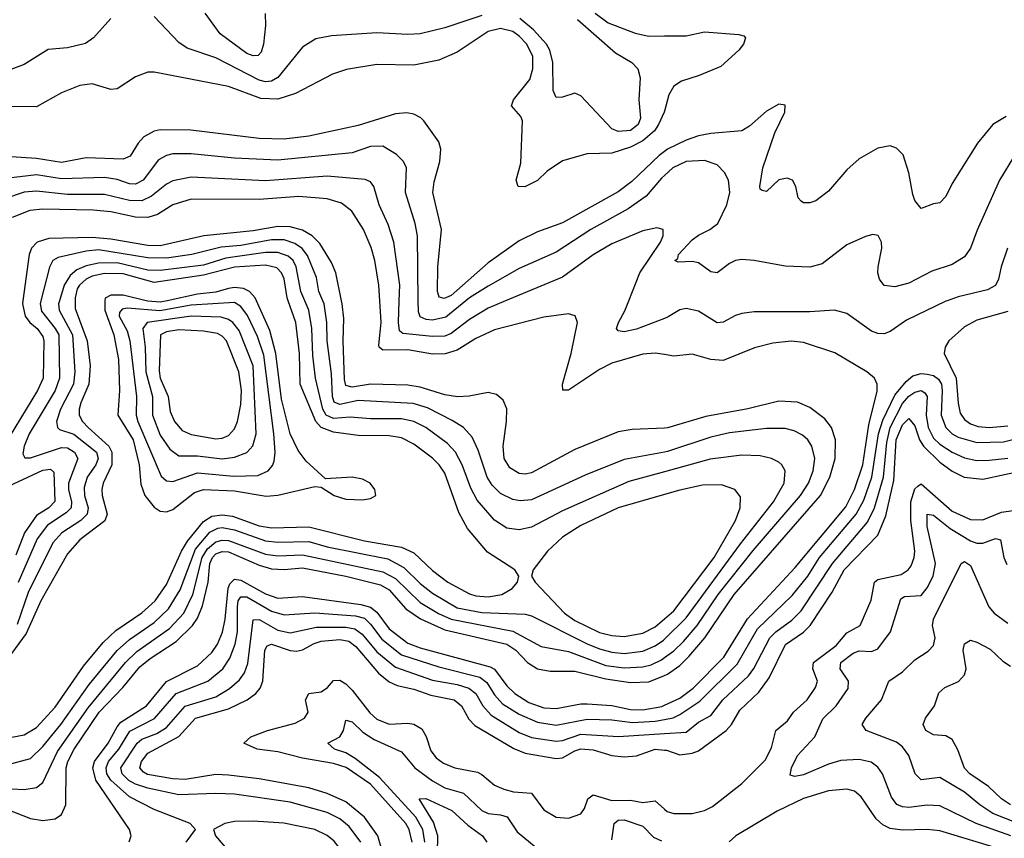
# Model space of a CAD drawing. Header units: inches. Extents: x 1173000 to 1307049, y 522583 to 678455.
# Tile 326 of 617: x 1297915 to 1301099, y 528262 to 530909. Entities that reach past the tile are written whole.
import ezdxf

# ---------------------------------------------------------------- set-up
doc = ezdxf.new("R2010")
doc.units = ezdxf.units.IN
doc.header["$MEASUREMENT"] = 0
for name, color, linetype in [('B2592', 7, 'Continuous'), ('B2593', 7, 'Continuous'), ('B3502', 7, 'Continuous'), ('B3503', 7, 'Continuous')]:
    doc.layers.add(name, color=color, linetype=linetype)

msp = doc.modelspace()

# ---------------------------------------------------------------- linework, layer by layer
at = {"layer": 'B2592', "color": 5}
for points, elevation in [([(1298094.7, 530000), (1298095.1, 529975.1), (1298133.2, 529870), (1298143.6, 529790), (1298138.8, 529730), (1298113.5, 529670), (1298107.3, 529650), (1298107.3, 529630), (1298118.2, 529610), (1298137.2, 529590), (1298203, 529530), (1298213.1, 529510), (1298213.1, 529470), (1298184.7, 529410), (1298181, 529390), (1298181.9, 529370), (1298198.6, 529310), (1298191.1, 529288.9), (1298110, 529226.9), (1298070, 529181.7), (1297983.9, 529030), (1297935.8, 528924.2), (1297836.9, 528790)], 1180), ([(1297925.2, 530000), (1297923.9, 529990), (1297932.8, 529950), (1297947.6, 529930), (1297971.8, 529910), (1297990, 529884.2), (1297993.6, 529870), (1297991.2, 529750), (1297973, 529710), (1297881.2, 529558.8)], 1120), ([(1297890, 528588.8), (1297930, 528596.5), (1297970, 528620.3), (1298030, 528685.6), (1298121.2, 528818.8), (1298185.1, 528894.9), (1298226.6, 528933.4), (1298310, 528991.5), (1298353.8, 529030), (1298390, 529083.1), (1298438.7, 529190), (1298457.8, 529222.2), (1298510, 529286.2), (1298536.3, 529303.7), (1298570, 529307.6), (1298603.3, 529303.3), (1298690, 529271.9), (1298730, 529266), (1298850, 529268.6), (1299030, 529223.8), (1299150, 529203), (1299190, 529185.4), (1299250, 529127.9), (1299299.8, 529090), (1299370, 529052.4), (1299390, 529046), (1299430, 529042.3), (1299474.7, 529050), (1299508, 529070), (1299525.3, 529090), (1299529.7, 529110), (1299516.3, 529130), (1299427.6, 529187.6), (1299363.3, 529263.3), (1299335, 529315), (1299290, 529442.4), (1299271.6, 529470), (1299250, 529491.2), (1299190, 529536.9), (1299150, 529556.4), (1299110, 529563.3), (1299010, 529564.4), (1298930, 529575.7), (1298890.3, 529590.3), (1298873.1, 529610), (1298822.1, 529730), (1298820.2, 529830), (1298807.7, 529930), (1298783.8, 530000)], 1180), ([(1298043.7, 530000), (1298040.5, 529990), (1298042.6, 529970), (1298086.4, 529890), (1298093.4, 529770), (1298089.6, 529730), (1298046.9, 529650), (1298034.8, 529610), (1298037.4, 529590), (1298044, 529584), (1298090, 529568.8), (1298163.3, 529510), (1298169.2, 529490), (1298161.1, 529470), (1298133.9, 529430), (1298123.8, 529396.2), (1298125.3, 529370), (1298137.1, 529330), (1298133.2, 529310), (1298113.1, 529290), (1298051.3, 529250), (1298022.8, 529217.2), (1297943, 529057), (1297906.6, 528953.4)], 1160), ([(1297984.1, 530000), (1297981.5, 529990), (1297986.2, 529966.2), (1298030.5, 529910), (1298041.3, 529890), (1298044.1, 529750), (1298029.7, 529710.3), (1297946.2, 529570), (1297929.3, 529530), (1297925.5, 529505.5), (1297932.1, 529492.1), (1297950, 529491.9), (1298050, 529525.7), (1298070, 529524.4), (1298093, 529510), (1298103, 529490), (1298073.1, 529410), (1298073.3, 529390), (1298083.1, 529350), (1298081.4, 529330), (1298065.8, 529314.2), (1298005.3, 529274.7), (1297971.5, 529230), (1297910.4, 529089.6)], 1140), ([(1298191.1, 530000), (1298190.4, 529970), (1298220.2, 529890), (1298234.8, 529810), (1298237.5, 529710), (1298232.8, 529630), (1298282.5, 529550), (1298301.6, 529470), (1298306.8, 529406.8), (1298320.3, 529370), (1298350, 529333.2), (1298370, 529319.5), (1298390, 529317.7), (1298410, 529325.4), (1298480.2, 529379.8), (1298510, 529389.3), (1298610, 529385.4), (1298711.8, 529368.2), (1298750, 529371.8), (1298870, 529399.3), (1298890, 529397), (1298931.7, 529370), (1298970, 529358.1), (1299024, 529356), (1299050, 529360.9), (1299067, 529370), (1299064, 529390), (1299048.3, 529410), (1299023.2, 529423.2), (1298990, 529429.2), (1298904.2, 529424.2), (1298841.5, 529481.5), (1298815.5, 529515.5), (1298790, 529570), (1298762.1, 529682.1), (1298743, 529830), (1298724.3, 529904.3), (1298680.9, 530000)], 1220), ([(1298392.3, 530000), (1298370, 529995.2), (1298330, 529998.6), (1298324.5, 530000)], 1220), ([(1300000, 529446.9), (1299884.8, 529415.2), (1299670, 529321), (1299570, 529268.5), (1299530, 529259), (1299490, 529264.4), (1299450, 529290.4), (1299395, 529355), (1299374, 529394), (1299346.5, 529470), (1299324.5, 529510), (1299298.1, 529538.1), (1299228.1, 529590), (1299190, 529609.6), (1299150, 529618), (1299050, 529618.3), (1298984.2, 529624.2), (1298930, 529619.4), (1298905.9, 529630), (1298895.8, 529650), (1298871.5, 529750), (1298862.7, 529822.7), (1298859.5, 529910), (1298849.7, 529970), (1298837.1, 530000)], 1160), ([(1300000, 529510.8), (1299870, 529486.6), (1299743.6, 529436.4), (1299570, 529356.6), (1299533.5, 529353.5), (1299510, 529357.1), (1299470, 529377.2), (1299443.3, 529403.3), (1299426.3, 529430), (1299397.4, 529517.4), (1299378.5, 529558.5), (1299350.5, 529590), (1299313.3, 529613.3), (1299234.1, 529654.1), (1299188, 529668), (1299010, 529677.7), (1298950, 529665.1), (1298932, 529672), (1298927.2, 529690), (1298923.7, 529763.7), (1298909.2, 529870), (1298908.6, 529930), (1298899.8, 529990), (1298895.5, 530000)], 1140), ([(1300000, 529588.3), (1299895.9, 529584.1), (1299850, 529576.1), (1299710, 529519.3), (1299570, 529443.8), (1299550, 529439.1), (1299530, 529441), (1299499.6, 529459.6), (1299482.3, 529490), (1299478.2, 529530), (1299489.4, 529610), (1299490.4, 529650.4), (1299478.9, 529678.9), (1299457.5, 529697.5), (1299430, 529703.4), (1299368.8, 529691.2), (1299330.9, 529689.1), (1299290, 529695.9), (1299210, 529720.8), (1299170, 529727.1), (1299049.9, 529729.9), (1298990, 529721.1), (1298970, 529725.9), (1298965.3, 529745.3), (1298960.9, 529870), (1298963.1, 529943.1), (1298957.9, 529990), (1298955.9, 530000)], 1120), ([(1300000, 529825.8), (1299970, 529830.5), (1299930, 529827.3), (1299830, 529798.6), (1299790, 529777.5), (1299690, 529711.5), (1299671.4, 529711.4), (1299670, 529730.4), (1299698.2, 529830), (1299719.3, 529930), (1299711.7, 529951.7), (1299690, 529957.8), (1299610, 529946.8), (1299450, 529905.6), (1299390, 529878), (1299330, 529840.8), (1299291.4, 529828.6), (1299250, 529827.6), (1299170, 529841.9), (1299090, 529840.7), (1299077.3, 529850), (1299076.2, 529856.2), (1299084.5, 529930), (1299079.9, 530000)], 1080), ([(1299486.5, 530000), (1299430, 529976.4), (1299370, 529939.8), (1299310, 529893.7), (1299290, 529886), (1299250, 529884.3), (1299153.8, 529893.8), (1299143.2, 529903.2), (1299139.6, 529930), (1299142.5, 530000)], 1060), ([(1299358.1, 530000), (1299292.7, 529947.3), (1299250, 529937.6), (1299230, 529939.4), (1299210, 529947.9), (1299204.4, 529964.4), (1299203.9, 530000)], 1040), ([(1300000, 529943.1), (1299910, 529907.8), (1299870, 529899.9), (1299850, 529903.1), (1299845, 529910), (1299851.4, 529930), (1299872.1, 529967.9), (1299884.7, 530000)], 1060), ([(1297830, 529378.3), (1297990, 529452.8), (1298015.4, 529455.4), (1298025.8, 529445.8), (1298029.1, 529350.9), (1298009.2, 529330.8), (1297970, 529305.5), (1297931.3, 529250), (1297902.9, 529177.1)], 1120), ([(1300000, 529373.6), (1299850, 529330.7), (1299730, 529273.2), (1299670, 529235.6), (1299621.5, 529190), (1299575.3, 529130), (1299570.3, 529110), (1299581.7, 529090), (1299677.3, 528990), (1299710, 528966.3), (1299790, 528927.7), (1299830, 528917.6), (1299870, 528914.5), (1299930, 528925.1), (1299970, 528946.1), (1300000, 528972)], 1180), ([(1297890, 528503.3), (1297950, 528520.5), (1297990, 528559.1), (1298048.7, 528630), (1298140.3, 528759.7), (1298230.6, 528869.4), (1298270, 528904.8), (1298350, 528960.2), (1298396.2, 529003.8), (1298434.1, 529065.9), (1298483.5, 529196.5), (1298530, 529251.3), (1298555.5, 529264.5), (1298570, 529266.5), (1298610, 529259), (1298710, 529224.2), (1298750, 529219.7), (1298850, 529221.3), (1298910, 529204.1), (1299105.2, 529165.2), (1299157.5, 529137.5), (1299210, 529085.9), (1299250, 529054.1), (1299330, 529007.5), (1299410, 528991.9), (1299550, 528987.1), (1299570, 528981.7), (1299750, 528890.6), (1299790, 528874.5), (1299830, 528864.1), (1299870, 528859.9), (1299930, 528866.9), (1299970, 528884.4), (1299997.1, 528902.9), (1300000, 528905.7)], 1160), ([(1297890, 528422.1), (1297930, 528419.6), (1297970, 528425.9), (1297990, 528442.2), (1298037.5, 528542.5), (1298136.4, 528683.6), (1298257.5, 528830), (1298294.1, 528865.9), (1298399.2, 528940.8), (1298445.5, 528990), (1298475.2, 529050), (1298504.9, 529170), (1298522, 529198), (1298550, 529220.6), (1298570, 529226.1), (1298590, 529224.9), (1298710, 529180.9), (1298750, 529175), (1298830, 529178.6), (1299090, 529123.2), (1299130, 529102.4), (1299210, 529024), (1299269.1, 528989.1), (1299310, 528970.9), (1299510, 528931.6), (1299601.8, 528881.8), (1299690, 528865.5), (1299810, 528820.7), (1299870, 528812.9), (1299930, 528816.6), (1299956.8, 528823.2), (1299990, 528839.3), (1300000, 528846.4)], 1140), ([(1297870, 528357.3), (1297950, 528325.9), (1297990, 528319.9), (1298030, 528324.7), (1298050, 528338.9), (1298064.7, 528370), (1298066, 528490), (1298070.8, 528510), (1298091.1, 528550), (1298172.7, 528670), (1298249, 528750), (1298304.1, 528815.9), (1298337, 528843), (1298421.5, 528898.5), (1298474.5, 528950), (1298490, 528973.6), (1298506.5, 529013.5), (1298524.5, 529090), (1298530.6, 529150), (1298538.5, 529170), (1298550, 529182.2), (1298570, 529189.5), (1298590, 529188.1), (1298690, 529144.9), (1298730, 529133.3), (1298770, 529130.7), (1298830, 529136), (1298970, 529109.4), (1299081.4, 529081.4), (1299110, 529065.7), (1299164.1, 529004.1), (1299211.3, 528971.3), (1299290, 528936.5), (1299490, 528889.5), (1299519.7, 528870), (1299557.2, 528830), (1299590, 528809.4), (1299630, 528802.3), (1299710, 528802.7), (1299810, 528777.3), (1299890, 528765.8), (1299950, 528767.8), (1300000, 528788.5)], 1120), ([(1298269, 528251), (1298275.3, 528270), (1298269.8, 528290), (1298161, 528450), (1298152.3, 528490), (1298157.4, 528510), (1298201.5, 528570), (1298230, 528622.3), (1298242.8, 528637.2), (1298325, 528690), (1298390, 528769.1), (1298490, 528819.7), (1298536.9, 528863.1), (1298554.7, 528890), (1298571.3, 528928.7), (1298580, 528970), (1298589.7, 529070.3), (1298595.1, 529084.9), (1298610, 529100.2), (1298630, 529096.6), (1298710, 529052.7), (1298750, 529038.7), (1298830, 529043.3), (1299017.9, 529017.9), (1299049.6, 529009.6), (1299070, 528993), (1299110, 528939.3), (1299170, 528893.4), (1299210, 528877.3), (1299436.6, 528816.6), (1299450, 528808.4), (1299490, 528754.7), (1299516.6, 528730), (1299561.6, 528701.6), (1299610, 528683.3), (1299650, 528681.2), (1299730, 528697.3), (1299750, 528697.3), (1299830, 528691.5), (1299890, 528678.5), (1299930, 528677.2), (1299991.7, 528688.3), (1300000, 528692.2)], 1080), ([(1298453.6, 528250), (1298483.6, 528290), (1298466, 528310), (1298350, 528355.1), (1298270, 528396.2), (1298210, 528450), (1298196.9, 528470), (1298194.6, 528490), (1298202.5, 528510), (1298235.3, 528550), (1298271.1, 528608.9), (1298350.9, 528649.1), (1298420.8, 528730), (1298523.4, 528770), (1298572, 528810), (1298595.1, 528844.9), (1298612.1, 528890), (1298619.3, 528930), (1298619, 529010), (1298622.1, 529030), (1298630, 529042.4), (1298650, 529042.7), (1298730, 528996.4), (1298770, 528984.8), (1298869.2, 528990.8), (1299001.4, 528981.4), (1299030, 528973.5), (1299050, 528954.3), (1299085.7, 528905.7), (1299150, 528855.7), (1299270, 528816.2), (1299403.4, 528783.4), (1299426, 528766), (1299450, 528726.2), (1299476.9, 528696.9), (1299530, 528663), (1299590, 528637), (1299650, 528628), (1299750, 528646.7), (1299830, 528645.2), (1299896.7, 528636.7), (1299970, 528640.7), (1300000, 528646.4)], 1060), ([(1299018.2, 528250), (1298980.3, 528300.3), (1298950, 528324.6), (1298910, 528345.4), (1298790, 528378.9), (1298610, 528404.4), (1298550, 528407), (1298430, 528402.6), (1298330, 528424), (1298290, 528436.7), (1298268.7, 528448.7), (1298246.7, 528470), (1298242.2, 528490), (1298295.5, 528570), (1298310, 528582.1), (1298358.8, 528601.2), (1298390, 528620.4), (1298450, 528688.7), (1298550, 528719.9), (1298594, 528746), (1298625.9, 528774.1), (1298642.5, 528797.5), (1298653.2, 528826.8), (1298670, 528968.2), (1298690, 528969.3), (1298750, 528935.4), (1298790, 528926.3), (1298875.5, 528944.5), (1298970, 528944.7), (1298999.3, 528939.3), (1299022.5, 528922.5), (1299070, 528865.1), (1299130, 528815.5), (1299250, 528773.8), (1299330, 528759.3), (1299367.4, 528747.4), (1299390.4, 528730.4), (1299412.4, 528690), (1299440, 528660), (1299530, 528604.3), (1299570, 528588.1), (1299650, 528576.2), (1299670, 528578), (1299730, 528598.4), (1299851.4, 528591.4), (1300000, 528600.6)], 1040), ([(1299090.2, 528210), (1299073.5, 528270), (1299030.3, 528330), (1298970, 528379.9), (1298910, 528406.7), (1298850, 528424.8), (1298690, 528454.5), (1298590, 528466.6), (1298550, 528467.8), (1298450, 528452.1), (1298410, 528453.8), (1298328.3, 528468.3), (1298315.4, 528475.4), (1298303.3, 528490), (1298309.6, 528510), (1298330, 528537), (1298429.4, 528590.6), (1298484.2, 528650), (1298590, 528680.3), (1298651.1, 528710), (1298678.6, 528730), (1298692.5, 528747.5), (1298701.8, 528770), (1298708.1, 528870), (1298715.7, 528884.3), (1298730, 528890.1), (1298790, 528869.2), (1298810, 528867), (1298830, 528871.1), (1298867.7, 528892.3), (1298890, 528899.2), (1298950, 528904.3), (1298979.1, 528899.1), (1299002.4, 528882.4), (1299075.7, 528795.7), (1299110, 528768.4), (1299136, 528756), (1299190, 528744.7), (1299245.1, 528725.1), (1299319.8, 528710), (1299343.9, 528690), (1299367, 528647), (1299386.5, 528626.5), (1299512.7, 528552.7), (1299550, 528537.5), (1299650, 528519.5), (1299670, 528521.7), (1299710, 528545), (1299730, 528551.3), (1299770, 528548.3), (1299830, 528529.3), (1299870, 528525.2), (1299910, 528528.2), (1299970, 528549.8), (1300000, 528547.4)], 1020), ([(1299184.2, 528250), (1299174.8, 528290), (1299164.3, 528310), (1299050, 528437), (1298970.7, 528490.7), (1298930, 528503.6), (1298830, 528520.8), (1298750, 528541.2), (1298682.9, 528550), (1298639.7, 528570), (1298662.4, 528590), (1298716.8, 528610), (1298805.6, 528634.4), (1298836.5, 528650), (1298848.2, 528670), (1298839.9, 528710), (1298849.8, 528730), (1298890, 528736), (1298910.3, 528749.7), (1298930, 528772.7), (1298950, 528773.3), (1298970, 528761.2), (1298990, 528740.7), (1299047.2, 528667.2), (1299070, 528647.4), (1299110, 528631.1), (1299170, 528634.2), (1299190, 528631), (1299215.9, 528615.9), (1299230, 528591.5), (1299244.3, 528544.3), (1299262.2, 528522.2), (1299285.1, 528505.1), (1299322.6, 528490), (1299395.6, 528475.6), (1299410, 528468.6), (1299450, 528434.3), (1299480.4, 528420.4), (1299512, 528412), (1299570, 528407.9), (1299610, 528354), (1299650, 528330.7), (1299690, 528327.6), (1299730, 528341.3), (1299742, 528358), (1299751.9, 528390), (1299770, 528402.2), (1299830, 528383.7), (1299890, 528385.1), (1299930, 528377.6), (1299970, 528383.1), (1300000, 528356.4)], 980), ([(1299225.3, 528250), (1299219, 528290), (1299196.6, 528330), (1299078.6, 528458.6), (1299000.5, 528520.5), (1298970, 528538.8), (1298933.5, 528550), (1298911.5, 528570), (1298950.7, 528590), (1298962.8, 528610), (1298970, 528644.4), (1298990, 528638.2), (1299024.7, 528604.7), (1299061.5, 528581.5), (1299150, 528542), (1299192.4, 528490), (1299250, 528447.4), (1299290, 528425.5), (1299350, 528408.3), (1299410, 528352.2), (1299430, 528341.9), (1299470, 528338.3), (1299491.5, 528331.5), (1299523.3, 528283.3), (1299621.8, 528201.8)], 960), ([(1299263.1, 528050), (1299267.2, 528270), (1299253.8, 528313.8), (1299207.3, 528390), (1299228.8, 528391.2), (1299312.2, 528352.2), (1299364.8, 528304.8), (1299411.9, 528270), (1299426.1, 528250)], 940), ([(1299830, 528257.4), (1299837, 528310), (1299850, 528320.9), (1299870, 528321.7), (1299930, 528301.6), (1299965.1, 528265.1), (1299990, 528254.1)], 960)]:
    msp.add_lwpolyline(points, dxfattribs=dict(at, elevation=elevation))
for points, elevation in [([(1298610, 529994.8), (1298470, 529986), (1298368, 529968), (1298263.9, 529976.1), (1298246.7, 529973.3), (1298238.4, 529961.6), (1298236.7, 529950), (1298262.5, 529902.5), (1298271.8, 529870), (1298292.5, 529690), (1298292.2, 529630), (1298297.2, 529610), (1298373.1, 529433.1), (1298390, 529418.1), (1298410, 529415.2), (1298450, 529429.7), (1298490, 529444.1), (1298607.6, 529432.4), (1298685, 529435), (1298719.1, 529450), (1298733.1, 529466.9), (1298738.4, 529481.6), (1298741.7, 529510), (1298737, 529570), (1298704.5, 529824.5), (1298684.6, 529884.6), (1298651.9, 529951.9), (1298630, 529982)], 1240), ([(1298470, 529950.5), (1298327.1, 529930), (1298313.6, 529910), (1298321.5, 529850), (1298323.3, 529770), (1298344.6, 529690), (1298345.2, 529630), (1298370, 529566), (1298400.3, 529520.3), (1298430, 529498.7), (1298490, 529498.6), (1298570, 529489.2), (1298610, 529493.9), (1298650.2, 529509.8), (1298669.3, 529530.7), (1298680.3, 529570), (1298670, 529790), (1298624.4, 529904.4), (1298604.6, 529930), (1298590, 529939.8), (1298566.6, 529946.6)], 1260), ([(1298430, 529906), (1298390, 529899.8), (1298370.1, 529890), (1298366.7, 529773.3), (1298369.6, 529750), (1298395.1, 529690), (1298402.1, 529642.1), (1298415.5, 529610), (1298441.1, 529581.1), (1298470, 529567.1), (1298550, 529553.9), (1298570, 529556.1), (1298590, 529564.7), (1298610, 529585.7), (1298619.8, 529610), (1298630, 529664.4), (1298632.4, 529710), (1298623.7, 529770), (1298583.6, 529870), (1298570, 529885.8), (1298554.4, 529894.4), (1298510, 529902.2)], 1280), ([(1298670, 528317.9), (1298610, 528316.3), (1298579.1, 528310), (1298542, 528290), (1298548.5, 528270), (1298604.2, 528204.2), (1298689.8, 528049.8), (1298726.7, 528006.7), (1298770, 527972.3), (1298810, 527956.4), (1298850, 527954.5), (1298890, 527965.3), (1298930, 527987.2), (1298950.8, 528009.2), (1298970, 528047.6), (1298981.2, 528090), (1298985.3, 528130), (1298981.2, 528170), (1298965.2, 528210), (1298932.5, 528252.5), (1298910, 528270.7), (1298870, 528289.9), (1298769.6, 528310.4)], 1060)]:
    msp.add_lwpolyline(points, close=True, dxfattribs=dict(at, elevation=elevation))
at = {"layer": 'B2593', "color": 5}
for points, elevation in [([(1298210, 530912.8), (1298154.3, 530850), (1298128, 530832), (1298070, 530817.7), (1298007.3, 530812.7), (1297930, 530763.7), (1297773.7, 530706.3), (1297690, 530702.9), (1297610, 530691.1), (1297510, 530697.5), (1297430, 530688.3), (1297390, 530692.4), (1297368.1, 530708.1), (1297361.7, 530730), (1297366.4, 530770), (1297386.7, 530850), (1297380.8, 530930)], 960), ([(1299410, 530922.1), (1299290, 530882.2), (1299210, 530863.4), (1299170, 530860.8), (1299070, 530866.2), (1298923.7, 530856.3), (1298872.9, 530847.1), (1298830, 530819.8), (1298750, 530721.8), (1298730, 530709.6), (1298710, 530707.8), (1298690, 530713.5), (1298550, 530785.1), (1298456.7, 530816.7), (1298430, 530835.3), (1298350, 530918.7)], 960), ([(1298709, 530929), (1298710.1, 530890.1), (1298703.3, 530830), (1298696.3, 530803.7), (1298686.7, 530793.3), (1298670, 530791.9), (1298650, 530800.1), (1298563.5, 530863.5), (1298515, 530930)], 940), ([(1299718.7, 530910), (1299841.6, 530801.6), (1299894.4, 530770), (1299914, 530750), (1299921.1, 530721.1), (1299917.2, 530650), (1299922.5, 530590), (1299914.8, 530570), (1299890, 530551.1), (1299850, 530547.8), (1299830, 530555.7), (1299730, 530662.4), (1299710, 530670.8), (1299670, 530658.3), (1299650, 530657.6), (1299640.2, 530680.2), (1299639.3, 530770), (1299629, 530810), (1299619.1, 530830), (1299576.2, 530876.2), (1299532.3, 530912.3)], 960), ([(1299776, 530930), (1299818.4, 530898.4), (1299905.1, 530865.1), (1299950, 530855.6), (1300000, 530856.2)], 980), ([(1300000, 530613.2), (1299999.1, 530610), (1299981.2, 530570), (1299968.4, 530550), (1299930, 530517.5), (1299890, 530497.2), (1299830, 530477.5), (1299750, 530475.5), (1299670, 530452.1), (1299621.2, 530418.8), (1299590, 530388.8), (1299548.5, 530368.5), (1299527.3, 530370), (1299520.8, 530390), (1299535.2, 530444.8), (1299541.4, 530581.4), (1299536.2, 530596.2), (1299505.2, 530630), (1299511.7, 530650), (1299564.9, 530715.1), (1299574.6, 530750), (1299574.7, 530790), (1299555, 530830), (1299530, 530855.8), (1299510, 530870.8), (1299470, 530880.5), (1299429.7, 530870.3), (1299330, 530804.3), (1299270, 530778.3), (1299190, 530761.5), (1299070, 530763.6), (1298972.4, 530747.6), (1298927.2, 530732.8), (1298807.3, 530670), (1298750, 530651.4), (1298694.5, 530654.5), (1298590, 530693), (1298350, 530739.6), (1298330, 530739.2), (1298290, 530724.1), (1298230, 530685.5), (1298210, 530683.2), (1298150, 530701.7), (1298110, 530696.5), (1298050, 530672.2), (1297970, 530627.5), (1297890, 530628.6)], 980), ([(1300000, 530482.7), (1299982.6, 530470), (1299894.6, 530385.4), (1299850, 530352.5), (1299670, 530252.1), (1299590, 530223.1), (1299530, 530194.1), (1299430, 530122.3), (1299310, 530017.4), (1299287.5, 530007.5), (1299271.9, 530011.9), (1299266, 530030), (1299267.4, 530110), (1299278.9, 530230), (1299251.6, 530350), (1299255.4, 530384.6), (1299273.6, 530450), (1299277, 530490), (1299270, 530514.3), (1299221.6, 530581.6), (1299212.1, 530592.1), (1299190, 530603), (1299167.4, 530607.4), (1299130, 530605), (1299010, 530567.1), (1298850, 530532.3), (1298770, 530522.3), (1298690, 530524.9), (1298468.4, 530551.6), (1298370, 530553.2), (1298350, 530548.9), (1298316.3, 530530), (1298298.1, 530510), (1298272.9, 530467.1), (1298250, 530457.5), (1298130, 530462.1), (1298050, 530447.2), (1297970, 530460.1), (1297870, 530466.5)], 1020), ([(1299203.9, 530000), (1299201.1, 530210), (1299194.1, 530250), (1299163.2, 530350), (1299165.8, 530430), (1299156.1, 530450), (1299133.5, 530473.5), (1299090, 530499.6), (1299050, 530498.7), (1298990, 530478.5), (1298750, 530454.5), (1298610, 530461.4), (1298470, 530475.4), (1298410, 530475.2), (1298389.8, 530470.2), (1298364.1, 530455.9), (1298314.8, 530390), (1298290, 530377.6), (1298270, 530378.6), (1298230, 530392.5), (1298190, 530399), (1298050, 530394.8), (1297970, 530407), (1297870, 530395.5)], 1040), ([(1299142.5, 530000), (1299144.6, 530050), (1299124.7, 530190), (1299107, 530247), (1299077.1, 530310), (1299060.2, 530370), (1299050, 530384.8), (1299032.7, 530392.7), (1298910, 530403.3), (1298710, 530388.3), (1298470, 530399.7), (1298410, 530388.2), (1298390, 530377.4), (1298341.9, 530338.1), (1298310, 530323.3), (1298270, 530324.1), (1298190, 530343.7), (1298070, 530343.2), (1297970, 530354), (1297930, 530350.8), (1297869.1, 530330.9)], 1060), ([(1300000, 530405), (1299990, 530396), (1299941.3, 530338.7), (1299882.7, 530297.3), (1299761.7, 530230), (1299650, 530156.9), (1299530, 530104.5), (1299430, 530047.1), (1299370, 530009.6), (1299358.1, 530000)], 1040), ([(1299079.9, 530000), (1299076.7, 530050), (1299064, 530130), (1299051.9, 530171.9), (1299026.6, 530230), (1298989.3, 530289.3), (1298955.8, 530315.8), (1298910, 530329.9), (1298817.4, 530337.4), (1298690, 530327.4), (1298470, 530328.2), (1298410, 530310.7), (1298360.9, 530279.1), (1298330, 530269.4), (1298290, 530270.7), (1298210, 530287.2), (1298153, 530293), (1297990, 530295.8), (1297947.7, 530292.3), (1297891.2, 530268.8)], 1080), ([(1298955.9, 530000), (1298937.2, 530090), (1298923.4, 530123.4), (1298885.5, 530185.5), (1298860.6, 530210), (1298830, 530228.6), (1298790, 530239.3), (1298750, 530240), (1298670, 530226.7), (1298510.5, 530209.5), (1298370, 530177.5), (1298330, 530178.9), (1298210, 530199.3), (1298150, 530204.4), (1298010, 530201.7), (1297972.2, 530190), (1297953, 530170), (1297945.4, 530150), (1297925.2, 530000)], 1120), ([(1299884.7, 530000), (1299920.1, 530090), (1299987.2, 530190), (1299996.1, 530210), (1299996.2, 530230), (1299975.7, 530235.7), (1299930, 530226.6), (1299830, 530183.7), (1299770, 530148.4), (1299670, 530076.7), (1299486.5, 530000)], 1060), ([(1298895.5, 530000), (1298882.4, 530030), (1298874.9, 530074.9), (1298846, 530146), (1298829.1, 530169.1), (1298805.3, 530185.3), (1298770, 530197), (1298730, 530196.8), (1298630, 530178.8), (1298566.5, 530173.5), (1298472.4, 530150), (1298390, 530138.1), (1298330, 530139.3), (1298170, 530164.8), (1298130, 530160.5), (1298039.6, 530140.4), (1298022.5, 530130), (1298011.5, 530108.5), (1297984.1, 530000)], 1140), ([(1298837.1, 530000), (1298824.6, 530030), (1298809.7, 530110), (1298799.5, 530130), (1298783.8, 530143.8), (1298750, 530156.1), (1298710, 530156.1), (1298582, 530138), (1298510, 530115.5), (1298370, 530097.4), (1298330, 530099.5), (1298230, 530122.8), (1298170, 530121.5), (1298130, 530113.5), (1298099.8, 530100.2), (1298078, 530082), (1298059.6, 530050), (1298043.7, 530000)], 1160), ([(1298783.8, 530000), (1298780.4, 530010), (1298770, 530070.6), (1298761.9, 530090), (1298746.2, 530106.2), (1298710, 530115.1), (1298610, 530108.2), (1298510, 530083.1), (1298350, 530059.4), (1298250, 530086.7), (1298190, 530088.6), (1298150, 530079.4), (1298130.4, 530069.6), (1298109, 530051), (1298101.5, 530038.5), (1298094.6, 530010), (1298094.7, 530000)], 1180), ([(1298324.5, 530000), (1298250, 530018.5), (1298210, 530018.2), (1298191.3, 530008.7), (1298191.1, 530000)], 1220), ([(1298680.9, 530000), (1298676.3, 530010), (1298658.8, 530030), (1298639.2, 530039.2), (1298610, 530043.2), (1298590, 530040.2), (1298550, 530028.3), (1298490, 530021.1), (1298392.3, 530000)], 1220)]:
    msp.add_lwpolyline(points, dxfattribs=dict(at, elevation=elevation))
at = {"layer": 'B3502', "color": 5}
for points, elevation in [([(1300914.6, 530000), (1300910, 529998.3), (1300782.6, 529937.4), (1300730, 529901), (1300710, 529893.4), (1300690, 529893.9), (1300670, 529901.5), (1300590, 529959), (1300550, 529969.9), (1300470, 529963.9), (1300290, 529964.7), (1300250, 529959.1), (1300230, 529952.9), (1300190, 529930.6), (1300170, 529928.5), (1300110, 529966), (1300070, 529975), (1300050, 529970.7), (1300012.1, 529947.9), (1300000, 529943.1)], 1060), ([(1301110, 529965.1), (1301010, 529936.9), (1300970, 529915.7), (1300919.3, 529870), (1300907.6, 529850), (1300905, 529830), (1300943.5, 529750), (1300949.3, 529669.3), (1300956.3, 529636.3), (1300970, 529616.4), (1300990, 529602.5), (1301013.9, 529593.9), (1301050.3, 529590.3), (1301110, 529596.2)], 1080), ([(1300000, 528692.2), (1300050, 528715.5), (1300093, 528747), (1300192.5, 528847.5), (1300268.8, 528971.2), (1300422.7, 529137.3), (1300586, 529334), (1300614.5, 529390), (1300641.4, 529470), (1300660.6, 529599.4), (1300687.8, 529707.8), (1300687.4, 529730), (1300679.4, 529750), (1300654.2, 529770), (1300551.3, 529831.3), (1300450, 529865.4), (1300409.4, 529869.4), (1300350, 529863.1), (1300291.6, 529848.4), (1300190, 529807.1), (1300149.9, 529809.9), (1300090, 529827.2), (1300030, 529821.2), (1300000, 529825.8)], 1080), ([(1300000, 528646.4), (1300028.2, 528651.8), (1300050, 528661.9), (1300114.1, 528705.9), (1300235.3, 528824.7), (1300301, 528939), (1300412.8, 529047.2), (1300463.3, 529110), (1300501.5, 529170), (1300620.3, 529310), (1300645, 529355), (1300670.4, 529429.6), (1300692.6, 529570), (1300705.7, 529614.3), (1300745.4, 529694.6), (1300781.2, 529738.8), (1300802.9, 529757.1), (1300830, 529764.6), (1300850, 529763.2), (1300870, 529758.9), (1300886.1, 529746.1), (1300895.4, 529730), (1300897.5, 529710), (1300895.1, 529630), (1300910, 529590.1), (1300930, 529570), (1300950, 529558.5), (1301010, 529542.2), (1301096.6, 529543.4), (1301190, 529567.5)], 1060), ([(1300000, 528600.6), (1300070, 528604.9), (1300110, 528637.1), (1300150, 528659), (1300188.4, 528710), (1300272.2, 528787.8), (1300289.2, 528810.8), (1300340.6, 528910), (1300359.7, 528930), (1300412.3, 528967.7), (1300442, 528998), (1300543.3, 529150), (1300656.1, 529283.9), (1300679.7, 529330), (1300708.5, 529430), (1300718.7, 529541.3), (1300730.4, 529590), (1300770, 529668.1), (1300790, 529691.6), (1300810, 529704.7), (1300830.2, 529710), (1300842.3, 529702.3), (1300849.7, 529690), (1300846, 529630), (1300852.3, 529590), (1300870, 529555.8), (1300890, 529535.9), (1300930, 529510.3), (1300970, 529492.5), (1301010, 529483.9), (1301050, 529484.6), (1301110, 529490.6)], 1040), ([(1300000, 528788.5), (1300010, 528792.7), (1300050, 528821.2), (1300079.2, 528850), (1300131.1, 528910), (1300225.7, 529050), (1300504.3, 529370), (1300534.8, 529430), (1300552.1, 529490), (1300553.1, 529550), (1300539.9, 529590), (1300518.6, 529618.6), (1300470, 529655.3), (1300430, 529671.8), (1300370, 529675.4), (1300270, 529651), (1300133.9, 529626.1), (1300010, 529588.7), (1300000, 529588.3)], 1120), ([(1300000, 528547.4), (1300006.9, 528546.9), (1300050, 528531.9), (1300090, 528536.9), (1300110, 528544.6), (1300199.7, 528610), (1300217, 528630), (1300243.3, 528676.7), (1300305.2, 528734.8), (1300338.8, 528781.2), (1300391.3, 528888.7), (1300450, 528928.8), (1300471.4, 528950), (1300542.4, 529057.6), (1300581.2, 529130), (1300690, 529242), (1300715.5, 529304.5), (1300741.6, 529418.4), (1300749.6, 529550.4), (1300770, 529598.7), (1300790, 529619), (1300810, 529595.6), (1300825, 529550), (1300837.5, 529530), (1300890, 529477.7), (1300930, 529448.8), (1300969.6, 529429.6), (1301030, 529423), (1301170, 529453)], 1020), ([(1300000, 528846.4), (1300030, 528867.6), (1300061.6, 528898.4), (1300105.8, 528950), (1300174, 529050), (1300287.4, 529192.6), (1300440.4, 529370), (1300466.1, 529410), (1300481, 529450), (1300486.3, 529490), (1300476.9, 529530), (1300464.1, 529550), (1300446, 529566), (1300419.8, 529579.8), (1300390, 529587.5), (1300330, 529587.2), (1300210, 529572.8), (1300150, 529558.6), (1300010, 529512.7), (1300000, 529510.8)], 1140), ([(1300000, 528905.7), (1300070, 528975), (1300246, 529214), (1300353, 529350), (1300386.9, 529410), (1300390.4, 529450.4), (1300379.8, 529470), (1300370, 529478.3), (1300346, 529490), (1300310, 529499.1), (1300250, 529501.2), (1300147.6, 529487.6), (1300000, 529446.9)], 1160), ([(1300000, 528356.4), (1300008.7, 528348.7), (1300030, 528342.4), (1300090, 528342), (1300130, 528351.4), (1300155.2, 528364.8), (1300250, 528439.2), (1300325.4, 528514.6), (1300345.8, 528554.2), (1300360.4, 528610), (1300397.8, 528642.2), (1300417.6, 528670), (1300461.2, 528710), (1300488.3, 528750), (1300494.8, 528770), (1300479.7, 528810), (1300482.3, 528830), (1300555, 528885), (1300590, 528926.6), (1300632.5, 528950), (1300668.3, 529031.7), (1300679.6, 529090), (1300690, 529098.8), (1300765.1, 529114.9), (1300787.8, 529130), (1300797.3, 529142.7), (1300807.6, 529170), (1300809.3, 529190.7), (1300797.1, 529290), (1300797, 529350), (1300810, 529392.1), (1300819.1, 529400.9), (1300830, 529408.6), (1300930, 529319.6), (1300990, 529293.2), (1301030, 529291.2), (1301090, 529316.1), (1301150, 529325)], 980), ([(1300000, 528972), (1300030, 528997.9), (1300161, 529170), (1300229.9, 529290), (1300245.4, 529330), (1300245.8, 529365.8), (1300228, 529390), (1300184.9, 529404.9), (1300123.3, 529403.3), (1300050, 529387.9), (1300000, 529373.6)], 1180), ([(1301119.9, 528270), (1301007.6, 528310), (1300890, 528366.9), (1300850, 528369.1), (1300790, 528361.6), (1300770, 528363.4), (1300751.6, 528371.6), (1300734.5, 528394.5), (1300705.2, 528470), (1300690, 528492.5), (1300668.4, 528508.4), (1300630, 528517.1), (1300570, 528513.4), (1300530, 528501.5), (1300450, 528467.1), (1300422, 528462), (1300406.6, 528466.6), (1300410.7, 528490), (1300430, 528530.2), (1300485.8, 528590), (1300512, 528648), (1300555.6, 528690), (1300594, 528746), (1300595.3, 528770), (1300568.3, 528810), (1300570.5, 528830), (1300610, 528860.7), (1300630, 528868.4), (1300670, 528865.5), (1300690, 528874.4), (1300731.2, 528930), (1300764, 529036), (1300776.6, 529043.4), (1300830, 529046.9), (1300850, 529072.3), (1300868.5, 529110), (1300876.9, 529150), (1300849.1, 529270), (1300850, 529310.1), (1300870, 529306.3), (1300923.4, 529263.4), (1300990, 529224.1), (1301010, 529216.8), (1301030, 529216.5), (1301070, 529231.6), (1301087.1, 529227.1), (1301097.8, 529170), (1301107.2, 529147.2)], 960), ([(1301143.4, 528310), (1301062, 528342), (1301019.9, 528370), (1300970, 528411.4), (1300890, 528458.3), (1300830, 528450.6), (1300810.6, 528470), (1300790, 528529.8), (1300770, 528558), (1300750, 528572.8), (1300652.6, 528610), (1300639.7, 528630), (1300650.9, 528650), (1300702.3, 528710), (1300725.6, 528770), (1300770, 528800.6), (1300810, 528839.3), (1300852.5, 528867.5), (1300870, 528885.3), (1300875.4, 528910), (1300866.6, 528950), (1300869.9, 528970), (1300959.1, 529150), (1300970, 529156.8), (1300990, 529144.2), (1301049.1, 529010), (1301066.4, 528990), (1301110, 528958)], 940), ([(1301118.8, 528370), (1301090, 528390), (1301048.3, 528430), (1300987.8, 528470), (1300970, 528488.3), (1300948.5, 528548.5), (1300930, 528581), (1300910, 528593.2), (1300870, 528596.5), (1300845, 528610), (1300836.5, 528630), (1300844, 528650), (1300873.6, 528690), (1300887.7, 528732.3), (1300906.2, 528750), (1300950.8, 528769.2), (1300969.9, 528790.1), (1300975.8, 528810), (1300966.1, 528870), (1300970, 528890.3), (1300990, 528902.6), (1301010, 528896.1), (1301053.4, 528873.4), (1301094.7, 528834.7), (1301118.6, 528818.6)], 920), ([(1301090, 528225.6), (1300890, 528286.6), (1300850, 528290.7), (1300770, 528288.2), (1300730, 528294.1), (1300705.7, 528305.7), (1300684.4, 528324.4), (1300635.8, 528395.8), (1300614.5, 528414.5), (1300590, 528421.1), (1300530, 528415.6), (1300450, 528390.3), (1300364.3, 528350), (1300231.1, 528270), (1300209.3, 528250.7)], 980)]:
    msp.add_lwpolyline(points, dxfattribs=dict(at, elevation=elevation))
at = {"layer": 'B3503', "color": 5}
for points, elevation in [([(1300000, 530856.2), (1300070, 530857.2), (1300130, 530869.5), (1300241, 530861), (1300256.4, 530856.4), (1300262, 530850), (1300255.9, 530830), (1300240.6, 530810), (1300182.1, 530757.9), (1300112, 530728), (1300055.3, 530710), (1300030, 530694), (1300014.4, 530665.6), (1300000, 530613.2)], 980), ([(1301104.5, 530595.5), (1301062, 530570), (1301012.6, 530510), (1300930, 530379.7), (1300910, 530336.9), (1300890, 530316.4), (1300870, 530313.6), (1300830, 530298), (1300810, 530324.7), (1300803.5, 530343.5), (1300790, 530413.2), (1300771.5, 530471.5), (1300750, 530493.3), (1300730, 530500.5), (1300690, 530493.7), (1300630, 530459.1), (1300590, 530423.5), (1300530, 530354.5), (1300490, 530323.1), (1300470, 530316.4), (1300450, 530316.9), (1300442, 530322), (1300432.7, 530332.7), (1300424.7, 530370), (1300414, 530390), (1300396.4, 530396.4), (1300370, 530390.8), (1300330, 530353.5), (1300316.1, 530356.1), (1300310, 530360.9), (1300308.4, 530370), (1300318.1, 530430), (1300356.8, 530543.2), (1300389.7, 530610), (1300390, 530632), (1300370, 530636), (1300330, 530613.5), (1300275.5, 530564.5), (1300250.1, 530549.9), (1300150, 530541.2), (1300110, 530533.4), (1300070, 530519.8), (1300010, 530489.9), (1300000, 530482.7)], 1020), ([(1301131.7, 530470), (1301083.7, 530390), (1301011.5, 530228.5), (1300990, 530169.7), (1300970, 530142.2), (1300930, 530117.7), (1300864.5, 530095.5), (1300790, 530057.3), (1300745.1, 530045.1), (1300710, 530049.8), (1300695, 530070), (1300689.8, 530090), (1300690.6, 530110), (1300702.4, 530170), (1300702, 530190), (1300690.8, 530210.8), (1300674, 530214), (1300650, 530208.2), (1300590, 530180.4), (1300510, 530119.3), (1300470, 530108.9), (1300390, 530111.7), (1300290.6, 530130.6), (1300250, 530133.6), (1300230, 530130.5), (1300210, 530121), (1300170, 530090.7), (1300150, 530093.3), (1300110, 530122.3), (1300090, 530126.9), (1300044.7, 530124.7), (1300034, 530130), (1300043.1, 530136.9), (1300046, 530150), (1300090, 530196.9), (1300110, 530212.6), (1300147.3, 530230), (1300172.2, 530250), (1300201.6, 530310), (1300211.7, 530350), (1300207.2, 530390), (1300194.5, 530414.5), (1300170, 530439.8), (1300130, 530453.8), (1300070.4, 530450), (1300027.6, 530430), (1300000, 530405)], 1040), ([(1301109.1, 530170), (1301088.5, 530110), (1301080.1, 530070), (1301070.1, 530049.9), (1301044.1, 530035.9), (1300950, 530012.9), (1300914.6, 530000)], 1060)]:
    msp.add_lwpolyline(points, dxfattribs=dict(at, elevation=elevation))

doc.saveas('drawing.dxf')
